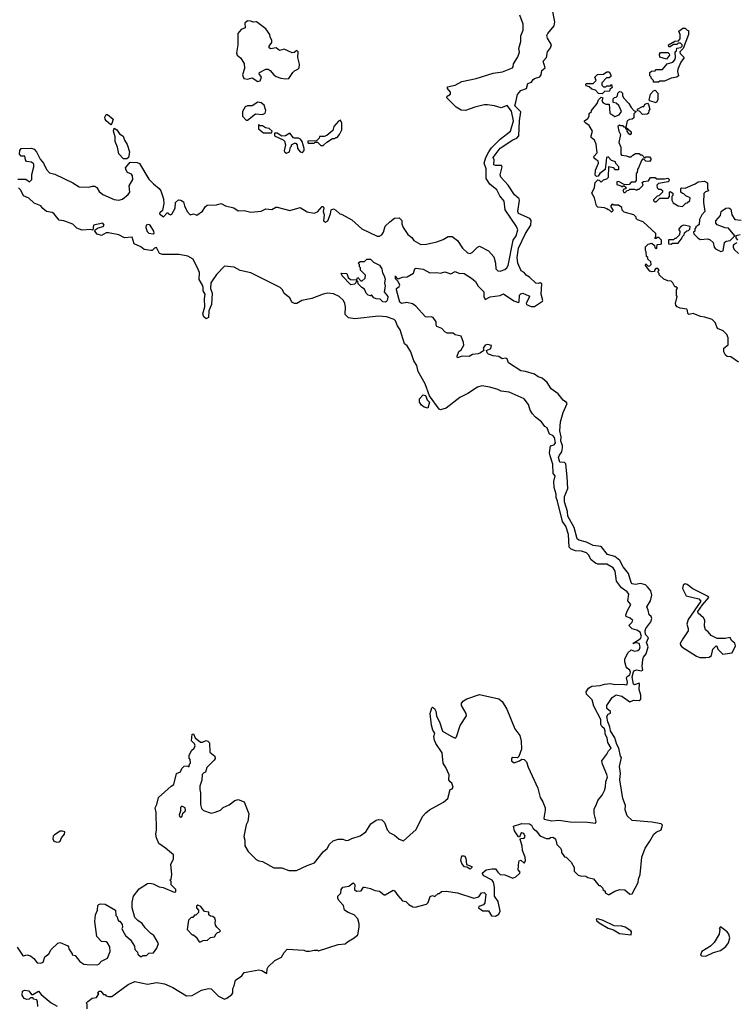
# Model space of a CAD drawing. Extents: x 1861455 to 2058065, y 200073 to 437907.
# Tile 353 of 574: x 1970692 to 1976932, y 331935 to 340505. Entities that reach past the tile are written whole.
import ezdxf

# ---------------------------------------------------------------- set-up
doc = ezdxf.new("R2010")
doc.units = 0

msp = doc.modelspace()

# ---------------------------------------------------------------- linework, layer by layer
at = {"layer": '0CON05XD'}
for points in [[(1975917, 332933), (1975962.3, 332932.3), (1976005, 332894), (1976025, 332897.5), (1976075.7, 332995), (1976080, 333025), (1976095.6, 333064.4), (1976108, 333215), (1976137.1, 333295), (1976180, 333355), (1976213.3, 333415), (1976235, 333433.8), (1976276.7, 333455), (1976290, 333495), (1976276.7, 333505), (1976195, 333519.5), (1976025.4, 333535.4), (1975981.8, 333575), (1975965, 333627.5), (1975966.2, 333665), (1975942.7, 333725), (1975917.8, 333887.8), (1975923.5, 333945), (1975914.3, 334005), (1975931.7, 334081.7), (1975923.6, 334093.6), (1975908.5, 334165), (1975892.4, 334197.6), (1975873.7, 334253.7), (1975837.5, 334315), (1975830.7, 334350.7), (1975812.9, 334395), (1975805, 334440), (1975815, 334460), (1975835, 334470), (1975836.1, 334483.9), (1975805, 334510), (1975803.3, 334535), (1975851.2, 334605), (1975885, 334629.2), (1975935, 334617.5), (1976005, 334568.5), (1976035, 334580.8), (1976085, 334579.4), (1976100, 334590), (1976098.9, 334625), (1976084.4, 334675), (1976088.8, 334725), (1976085, 334728.8), (1976045, 334715.6), (1976035, 334720), (1976025.2, 334785), (1976035, 334828.8), (1976045, 334840.6), (1976065, 334846.2), (1976103.1, 334836.9), (1976117, 334843), (1976110.7, 334875), (1976117.6, 334935), (1976124.6, 334955.4), (1976146.9, 334985), (1976163.6, 335045), (1976148.4, 335085), (1976165.8, 335125), (1976140.7, 335155), (1976138.1, 335185), (1976145, 335206.1), (1976186.8, 335263.2), (1976196, 335294), (1976191.1, 335311.1), (1976171.6, 335325), (1976165.2, 335365.2), (1976152.5, 335395), (1976184.6, 335445.4), (1976197.2, 335495), (1976187.5, 335535), (1976159.7, 335569.7), (1976141.9, 335585), (1976096.5, 335596.5), (1976055, 335589.3), (1976026, 335595), (1976016, 335605), (1975992, 335685), (1975945, 335742.5), (1975917.3, 335797.3), (1975875, 335831.4), (1975809.1, 335849.1), (1975755, 335919.4), (1975685, 335929.2), (1975627.6, 335957.6), (1975560, 335975), (1975545, 335986.2), (1975520.8, 336085), (1975465, 336184), (1975460.4, 336225), (1975435, 336307.5), (1975436, 336355), (1975463.3, 336425), (1975459.6, 336525), (1975447.8, 336637.8), (1975435, 336649.6), (1975395, 336653.1), (1975384.7, 336695), (1975390.7, 336715), (1975412.8, 336745), (1975418.3, 336778.3), (1975417.8, 336797.8), (1975404.4, 336835), (1975405.2, 336875), (1975396.1, 336925), (1975401.4, 337005), (1975422.7, 337087.3), (1975457.5, 337165), (1975453, 337173), (1975423.6, 337193.6), (1975379.3, 337249.3), (1975320.8, 337290.8), (1975285, 337346.7), (1975241.2, 337385), (1975206.2, 337396.2), (1975175, 337419.2), (1975095, 337444), (1975055, 337450), (1974948.3, 337518.3), (1974935, 337552.5), (1974925, 337560), (1974894.3, 337554.3), (1974865, 337572.5), (1974815, 337578), (1974774.2, 337594.2), (1974762.5, 337605), (1974757.5, 337625), (1974795, 337642), (1974800, 337670), (1974768.1, 337678.1), (1974745, 337671.4), (1974728, 337645), (1974733.3, 337625), (1974704.4, 337605.6), (1974685, 337595.8), (1974635, 337590.8), (1974605, 337574.2), (1974545, 337576.2), (1974503, 337563), (1974500, 337575), (1974514.2, 337615.8), (1974537.3, 337632.7), (1974558.9, 337671.1), (1974556.5, 337696.5), (1974535, 337750), (1974485, 337763.3), (1974465, 337776), (1974415, 337776.7), (1974395, 337788), (1974368, 337818), (1974324.5, 337834.5), (1974317.1, 337845), (1974318.5, 337875), (1974291.5, 337911.5), (1974275, 337920), (1974245, 337916), (1974225, 337920), (1974142.1, 338012.1), (1974113.1, 338033.1), (1974063.2, 338043.2), (1974015, 338036), (1974002.5, 338045), (1973972.5, 338155), (1973974.2, 338165), (1973997.1, 338182.9), (1974000.8, 338195), (1973986.1, 338226.1), (1973965, 338250), (1973965, 338276.2), (1973970, 338260), (1973988.3, 338248.3), (1974025, 338263.3), (1974065, 338268), (1974120.3, 338299.7), (1974133.8, 338335), (1974145, 338340.8), (1974205, 338332), (1974261.7, 338301.7), (1974325, 338303.2), (1974355, 338297.2), (1974395, 338309.2), (1974445, 338292.1), (1974485, 338313.5), (1974515, 338298.4), (1974560.8, 338295), (1974625.7, 338255), (1974661.5, 338225), (1974682.5, 338185), (1974733.8, 338135), (1974734.1, 338094.1), (1974745, 338070), (1974787.7, 338092.3), (1974875, 338104.2), (1974905, 338118.8), (1974995, 338058), (1975035, 338042.5), (1975041.7, 338048.3), (1975045, 338107.5), (1975055, 338120), (1975073.6, 338123.6), (1975125, 338100), (1975131.7, 338091.7), (1975102.7, 338037.3), (1975106.2, 338025), (1975145, 338008.8), (1975175, 338007.9), (1975245, 338054.4), (1975247.9, 338062.1), (1975231.8, 338115), (1975238, 338205), (1975225, 338213.8), (1975205, 338207.5), (1975185, 338211.2), (1975131.4, 338265), (1975101.7, 338281.7), (1975085, 338303.3), (1975057.5, 338317.5), (1975030.4, 338385), (1975022.6, 338435), (1975035, 338516.2), (1975094.8, 338645.2), (1975143.8, 338715), (1975145, 338756.7), (1975134.5, 338774.5), (1975035, 338816.7), (1975028, 338835), (1975044, 338935), (1975040.8, 338945), (1975000.6, 338980.6), (1974945.4, 339065.4), (1974882.5, 339135), (1974875.8, 339155), (1974893.8, 339225), (1974885.7, 339235.7), (1974834.5, 339234.5), (1974820.5, 339240.5), (1974824.4, 339285), (1974815.7, 339305), (1974875, 339387.7), (1974985, 339459.2), (1975020.6, 339475), (1975038.9, 339495), (1975043, 339625), (1975054.1, 339704.1), (1975002.5, 339755), (1975013, 339787), (1975026.3, 339855), (1975055, 339887.7), (1975105.8, 339905), (1975115, 339950), (1975148.8, 339961.2), (1975162.5, 339985), (1975175, 339994.2), (1975221.9, 340008.1), (1975232.9, 340025), (1975237.7, 340062.3), (1975266.8, 340085), (1975250.9, 340145), (1975279.2, 340175), (1975288.6, 340225), (1975315, 340260), (1975321.1, 340285), (1975286.9, 340345), (1975282.5, 340367.5), (1975289.4, 340385), (1975345, 340451.2), (1975351.9, 340485), (1975326.9, 340605)], [(1970675, 339117.1), (1970745, 339116), (1970777, 339093), (1970797.5, 339115), (1970797.5, 339157.5), (1970816.1, 339223.9), (1970815, 339247.5), (1970795, 339263.3), (1970751.2, 339271.2), (1970741.2, 339285), (1970736, 339316), (1970705, 339316.7), (1970690, 339335), (1970693.6, 339366.4), (1970705, 339382.5), (1970795, 339386.9), (1970816.6, 339376.6), (1970838.1, 339355), (1970871.1, 339291.1), (1970900, 339255), (1970925, 339200), (1970952, 339172), (1970999.1, 339159.1), (1971155, 339084), (1971210.2, 339050.2), (1971295, 339047.1), (1971325, 339056.9), (1971346.6, 339056.6), (1971364.6, 339044.6), (1971385, 339010.8), (1971415, 338982.9), (1971515, 338939.2), (1971555.9, 338934.1), (1971586.8, 338943.2), (1971635, 338983.3), (1971650, 339005), (1971645, 339060), (1971677, 339113), (1971675.4, 339145), (1971665, 339158.9), (1971632, 339175), (1971618, 339195), (1971614, 339215), (1971654.1, 339265.9), (1971715, 339260.8), (1971735, 339252), (1971817.5, 339117.5), (1971856, 339075), (1971907.1, 339035), (1971921.4, 339015), (1971944, 338945), (1971948, 338905), (1971936.7, 338845), (1971912, 338825), (1971909.2, 338815), (1971945, 338787.5), (1971975, 338822.5), (1971985, 338822.5), (1971988, 338815), (1972005, 338807.3), (1972016.7, 338813.3), (1972044.4, 338865), (1972048.8, 338915), (1972075, 338936.7), (1972095, 338933.8), (1972118.3, 338918.3), (1972126.1, 338886.1), (1972150.6, 338835), (1972175, 338805.7), (1972205, 338814.4), (1972235, 338803.5), (1972285, 338837.5), (1972310.6, 338879.4), (1972325, 338890), (1972405, 338894.2), (1972445, 338904.2), (1972485, 338885.6), (1972555, 338868), (1972595, 338841.2), (1972645, 338843.3), (1972705, 338829.2), (1972795, 338839.4), (1972835, 338857.3), (1972885.9, 338854.1), (1972922.5, 338872.5), (1972935, 338873.8), (1973045, 338843.8), (1973135, 338871.2), (1973195, 338833.8), (1973255, 338821.2), (1973285, 338833.3), (1973325, 338880), (1973335, 338880), (1973340, 338865), (1973335.7, 338835), (1973344.4, 338805), (1973337.1, 338755), (1973355, 338743.8), (1973375.6, 338755), (1973398.8, 338815), (1973405, 338850), (1973425, 338857.5), (1973445, 338847.5), (1973480, 338815), (1973495, 338812.5), (1973583.6, 338763.6), (1973670, 338685), (1973805, 338621.2), (1973825, 338621.2), (1973845, 338633.3), (1973858.8, 338655), (1973875, 338707.5), (1973913.6, 338746.4), (1973955, 338777.5), (1973995, 338780), (1974018.3, 338758.3), (1974018.3, 338728.3), (1974030, 338695), (1974072.5, 338635), (1974105, 338610), (1974123.2, 338583.2), (1974185, 338548.8), (1974235, 338551.2), (1974325, 338571.2), (1974379.5, 338590.5), (1974422.7, 338617.3), (1974457.7, 338617.7), (1974505, 338582.5), (1974546.7, 338515), (1974590, 338475), (1974615, 338471.2), (1974630.7, 338479.3), (1974677.5, 338525), (1974695, 338532.5), (1974774.1, 338494.1), (1974820.7, 338440.7), (1974836.1, 338386.1), (1974838.8, 338335), (1974855, 338318.8), (1974875, 338316.2), (1974915, 338330), (1974933.3, 338345), (1974943.8, 338365), (1974987.5, 338585), (1975015, 338624), (1975030, 338675), (1975016.9, 338705), (1974920.4, 338850.4), (1974910.8, 338925), (1974871.3, 338971.3), (1974845, 339024), (1974785, 339072), (1974753.3, 339123.3), (1974753.6, 339206.4), (1974735.3, 339255), (1974750.9, 339305), (1974775.9, 339355), (1974799.4, 339390.6), (1974875, 339465.4), (1974966.5, 339533.5), (1974990.6, 339625), (1974975, 339710), (1974935, 339756.7), (1974885, 339736.7), (1974825, 339756.2), (1974765, 339763.3), (1974735, 339763.3), (1974655, 339743.3), (1974575, 339713.3), (1974535, 339717.5), (1974493.6, 339743.6), (1974410, 339825), (1974415, 339840), (1974443, 339857), (1974442.5, 339875), (1974417.5, 339905), (1974418.3, 339921.7), (1974485, 339935.8), (1974543, 339967), (1974666.9, 339993.1), (1974815, 340038.9), (1974895, 340051.5), (1974982, 340085), (1974988.6, 340095), (1974990.5, 340119.5), (1975026.7, 340175), (1975038.8, 340205), (1975042.5, 340225), (1975036.7, 340255), (1975056.1, 340313.9), (1975056.7, 340365), (1975076, 340415), (1975076.2, 340465), (1975047.5, 340545)], [(1972765, 339966), (1972785, 339971.2), (1972796.7, 340005), (1972777.5, 340035), (1972780, 340045), (1972836.4, 340073.6), (1972855, 340073.3), (1972872.3, 340062.3), (1972904.3, 340024.3), (1972925, 340011.2), (1972965, 339996.7), (1973009.3, 339989.3), (1973035, 339993.3), (1973068.8, 340045), (1973085, 340060), (1973115, 340073.3), (1973123.9, 340086.1), (1973128.3, 340118.3), (1973112.5, 340175), (1973116.4, 340226.4), (1973105, 340236.7), (1973080.7, 340219.3), (1973065, 340216.2), (1972995, 340247.5), (1972955, 340237.5), (1972925, 340260), (1972875, 340250), (1972865, 340260), (1972863.3, 340275), (1972887.5, 340305), (1972887.5, 340325), (1972872.5, 340355), (1972870, 340375), (1972836.4, 340426.4), (1972755, 340487.5), (1972725, 340482.5), (1972705, 340492.5), (1972675, 340496.2), (1972652.5, 340475), (1972656.1, 340433.9), (1972619.3, 340420.7), (1972590, 340385), (1972592, 340285), (1972578.8, 340215), (1972586.7, 340195), (1972613.9, 340173.9), (1972646.4, 340123.6), (1972650.7, 340079.3), (1972633.3, 340025), (1972643.6, 339993.6), (1972675, 339986.7), (1972715, 340000), (1972765, 339966)], [(1976255, 339960), (1976211.7, 339961.7), (1976210, 339975), (1976190, 339995), (1976190, 340005), (1976180, 340015), (1976180, 340045), (1976193, 340057), (1976225, 340060), (1976235, 340070), (1976288.3, 340071.7), (1976330.7, 340119.3), (1976380, 340135), (1976397.5, 340155), (1976402.5, 340175), (1976400, 340225), (1976410, 340235), (1976413, 340257), (1976448.3, 340261.7), (1976460, 340275), (1976460, 340285), (1976445, 340300), (1976425, 340300), (1976415, 340290), (1976385, 340290), (1976355, 340270), (1976345, 340270), (1976340, 340285), (1976395, 340317.5), (1976428.3, 340321.7), (1976441.7, 340338.3), (1976443.3, 340355), (1976442.5, 340375), (1976430, 340405), (1976465, 340430), (1976485, 340430), (1976503, 340413), (1976515, 340410), (1976516.2, 340375), (1976470, 340255), (1976440, 340225), (1976441.7, 340211.7), (1976478.8, 340175), (1976450, 340135), (1976422.5, 340075), (1976420, 340055), (1976427.1, 340015), (1976415, 340004.2), (1976363.6, 339996.4), (1976305, 339970), (1976265, 339970), (1976255, 339960)], [(1976325, 340160), (1976265, 340180), (1976263.3, 340205), (1976270.7, 340219.3), (1976335, 340220), (1976348.3, 340208.3), (1976350, 340195), (1976325, 340160)], [(1975765, 339860), (1975731.7, 339861.7), (1975705, 339890), (1975675, 339900), (1975651.7, 339921.7), (1975625, 339930), (1975620, 339945), (1975625, 339950), (1975685, 339950), (1975710, 339975), (1975700, 340005), (1975721.7, 340028.3), (1975775, 340030), (1975805, 340050), (1975825, 340050), (1975840, 340025), (1975838.3, 340011.7), (1975825, 340000), (1975801.7, 339998.3), (1975760, 339955), (1975760, 339935), (1975775, 339920), (1975795, 339920), (1975805, 339930), (1975835, 339930), (1975845, 339940), (1975850, 339915), (1975831.7, 339898.3), (1975828.3, 339881.7), (1975785, 339880), (1975765, 339860)], [(1975797.5, 339275), (1975788.3, 339201.7), (1975743.6, 339166.4), (1975728.3, 339141.7), (1975715, 339140), (1975703, 339153), (1975706.7, 339195), (1975732.5, 339255), (1975730, 339275), (1975710, 339285), (1975695, 339300), (1975690, 339315), (1975720, 339345), (1975711.7, 339421.7), (1975696.4, 339456.4), (1975668.3, 339478.3), (1975667.5, 339495), (1975680, 339535), (1975650, 339585), (1975620, 339605), (1975610, 339615), (1975610, 339625), (1975637.5, 339645), (1975650, 339665), (1975651.7, 339688.3), (1975670, 339705), (1975670, 339715), (1975720, 339775), (1975731.7, 339808.3), (1975755, 339830), (1975770, 339825), (1975760, 339795), (1975771.7, 339781.7), (1975795, 339770), (1975825, 339770), (1975830.5, 339690.5), (1975875, 339662.5), (1975913, 339677), (1975932.5, 339705), (1975907.7, 339757.7), (1975885, 339777.5), (1975860, 339785), (1975860, 339815), (1975871.7, 339828.3), (1975885, 339830), (1975898.3, 339841.7), (1975900, 339865), (1975915, 339880), (1975928.3, 339878.3), (1975940, 339865), (1975940, 339845), (1975950, 339825), (1975996.4, 339776.4), (1976015, 339740), (1976041.7, 339711.7), (1976060, 339705), (1976040, 339685), (1976038.3, 339651.7), (1976025, 339640), (1976003, 339637), (1975980, 339625), (1975970, 339570), (1976015, 339530), (1976017.5, 339515), (1976008.3, 339501.7), (1975995, 339510), (1975980, 339535), (1975980, 339545), (1975970, 339555), (1975970, 339570), (1975955, 339570), (1975945, 339580), (1975925, 339580), (1975915, 339587.5), (1975900, 339575), (1975907.5, 339535), (1975922.5, 339505), (1975910, 339435), (1975927.5, 339395), (1975927.5, 339335), (1975932.5, 339325), (1975975, 339320), (1975995, 339310), (1976015, 339310), (1976030, 339325), (1976055, 339340), (1976085, 339340), (1976095, 339330), (1976108.3, 339328.3), (1976135, 339300), (1976145, 339310), (1976175, 339310), (1976187, 339297), (1976186.4, 339283.6), (1976175, 339270), (1976143, 339273), (1976125, 339290), (1976115, 339290), (1976105, 339280), (1976080, 339215), (1976070, 339205), (1976067, 339173), (1976060, 339165), (1976060, 339105), (1976048.3, 339091.7), (1976015, 339090), (1975998.3, 339071.7), (1975975, 339067.5), (1975955, 339070), (1975907, 339097), (1975890, 339095), (1975891.7, 339071.7), (1975925, 339060), (1975935, 339050), (1975945, 339060), (1975955, 339060), (1975968.3, 339048.3), (1975968.3, 339031.7), (1975951.7, 339028.3), (1975942.5, 339017.5), (1975951.7, 339001.7), (1975965, 339000), (1975981.7, 339018.3), (1975995, 339020), (1976005, 339030), (1976045, 339030), (1976065, 339020), (1976075, 339030), (1976085, 339030), (1976120, 339065), (1976111.7, 339088.3), (1976122.5, 339097.5), (1976167, 339103), (1976185, 339130), (1976225, 339130), (1976235, 339120), (1976305, 339118.8), (1976335, 339126.2), (1976346.7, 339115), (1976345, 339100), (1976337, 339093), (1976255, 339080), (1976240, 339065), (1976241.7, 339041.7), (1976255, 339030), (1976275, 339030), (1976288.3, 339018.3), (1976290, 339005), (1976258.3, 338971.7), (1976241.7, 338968.3), (1976211.7, 338938.3), (1976211.7, 338931.7), (1976225, 338920), (1976235, 338920), (1976265, 338950), (1976338.3, 338951.7), (1976350, 338965), (1976350, 339005), (1976355, 339010), (1976380, 338995), (1976380, 338975), (1976370, 338965), (1976370, 338935), (1976380.7, 338910.7), (1976425, 338883.3), (1976461.7, 338878.3), (1976491.7, 338908.3), (1976505, 338910), (1976528.3, 338931.7), (1976530, 338955), (1976493, 338973), (1976475, 338990), (1976461.7, 338991.7), (1976450, 339005), (1976450, 339035), (1976455, 339040), (1976485, 339037.5), (1976574, 339076), (1976600, 339095), (1976655, 339100), (1976680, 339085), (1976680, 339035), (1976690, 339015), (1976663, 339007), (1976648.3, 338991.7), (1976646.2, 338915), (1976656.2, 338835), (1976631.2, 338805), (1976612.5, 338765), (1976607, 338723), (1976595, 338710), (1976580, 338705), (1976580, 338695), (1976570, 338685), (1976570, 338665), (1976560, 338655), (1976561.7, 338641.7), (1976597.5, 338605), (1976617, 338593), (1976685, 338597.5), (1976705, 338590), (1976730, 338565), (1976740, 338525), (1976750.7, 338510.7), (1976798.3, 338488.3), (1976818.3, 338491.7), (1976830, 338565), (1976843, 338577), (1976877, 338583), (1976920, 338625), (1976865, 338690), (1976835, 338692.5), (1976765, 338720), (1976753, 338733), (1976752.5, 338755), (1976795, 338800), (1976800, 338835), (1976810, 338845), (1976840, 338865), (1976867, 338867), (1976882.5, 338855), (1976892.5, 338805), (1976920, 338765), (1976975, 338760)], [(1976235, 339782.5), (1976178.3, 339798.3), (1976172.5, 339805), (1976183, 339857), (1976210, 339885), (1976225, 339890), (1976247.5, 339865), (1976247, 339807), (1976235, 339782.5)], [(1972675, 339630), (1972745, 339685.8), (1972805, 339680), (1972830, 339690), (1972836.4, 339713.6), (1972821.2, 339761.2), (1972795, 339780), (1972765, 339786.7), (1972717.5, 339755), (1972675, 339756), (1972654.3, 339745.7), (1972633.3, 339705), (1972633.3, 339665), (1972665, 339630), (1972675, 339630)], [(1976115, 339680), (1976088.3, 339708.3), (1976071.7, 339711.7), (1976070, 339725), (1976115, 339750), (1976125, 339750), (1976135, 339770), (1976157.5, 339777.5), (1976167, 339767), (1976177.5, 339725), (1976170, 339715), (1976168.3, 339691.7), (1976155, 339682.5), (1976115, 339680)], [(1971485, 339590), (1971445, 339623.3), (1971435, 339640), (1971433.6, 339656.4), (1971445, 339680), (1971455, 339680), (1971505, 339640), (1971495, 339600), (1971485, 339590)], [(1973335, 339410), (1973365, 339440), (1973415, 339470), (1973435, 339470), (1973445, 339480), (1973455, 339480), (1973477.5, 339505), (1973496.7, 339545), (1973496.7, 339605), (1973485, 339630), (1973467, 339623), (1973427.5, 339575), (1973419.3, 339540.7), (1973365, 339497.5), (1973341.7, 339488.3), (1973303, 339487), (1973300, 339475), (1973275, 339450), (1973201.7, 339448.3), (1973200, 339435), (1973205, 339430), (1973255, 339430), (1973265, 339440), (1973285, 339440), (1973315, 339410), (1973335, 339410)], [(1971625, 339294), (1971594.3, 339294.3), (1971555, 339337.5), (1971544.2, 339394.2), (1971524.3, 339445), (1971524.2, 339485), (1971510, 339535), (1971515, 339560), (1971536.7, 339545), (1971560.6, 339510.6), (1971592.3, 339492.3), (1971604.2, 339455), (1971627.6, 339417.6), (1971648.9, 339355), (1971639.2, 339305), (1971625, 339294)], [(1972885, 339520), (1972890, 339535), (1972865, 339557.5), (1972833, 339563), (1972805, 339580), (1972785, 339580), (1972771.7, 339588.3), (1972770, 339555), (1972815, 339520), (1972885, 339520)], [(1973015, 339342.5), (1973042.5, 339355), (1973050, 339395), (1973060, 339405), (1973060, 339415), (1973085, 339430), (1973095, 339430), (1973107, 339417), (1973110, 339385), (1973133.6, 339353.6), (1973155, 339347.5), (1973167.5, 339365), (1973167.5, 339385), (1973150, 339445), (1973137.5, 339465), (1973120, 339475), (1973085, 339472.5), (1973075, 339477.5), (1973045, 339516.7), (1973005, 339492.5), (1972975, 339490), (1972935, 339517.5), (1972911.7, 339518.3), (1972910, 339495), (1972915, 339490), (1972985, 339460), (1972997, 339447), (1973007.5, 339415), (1972993.9, 339363.9), (1973000.7, 339350.7), (1973015, 339342.5)], [(1976950, 337525), (1976885, 337570), (1976853, 337573), (1976837.5, 337585), (1976822.5, 337615), (1976822.5, 337645), (1976860, 337675), (1976860, 337735), (1976850, 337765), (1976817, 337797), (1976767, 337817), (1976748.8, 337868.8), (1976720, 337895), (1976657, 337917), (1976620.7, 337920.7), (1976556.4, 337946.4), (1976518.3, 337938.3), (1976508.3, 337948.3), (1976507.5, 337975), (1976500, 337985), (1976443.6, 337993.6), (1976417, 338007), (1976405, 338020), (1976402.5, 338035), (1976417.5, 338095), (1976410, 338105), (1976410, 338155), (1976418.3, 338168.3), (1976405, 338180), (1976395, 338180), (1976380, 338215), (1976365, 338230), (1976335, 338232.5), (1976300, 338245), (1976260, 338285), (1976260, 338295), (1976250, 338305), (1976250, 338315), (1976260, 338325), (1976248.3, 338338.3), (1976231.7, 338338.3), (1976220, 338325), (1976218.3, 338311.7), (1976195, 338310), (1976180, 338315), (1976140, 338365), (1976145, 338380), (1976165, 338360), (1976178.3, 338361.7), (1976190, 338375), (1976188.3, 338398.3), (1976161.7, 338421.7), (1976160, 338435), (1976150, 338445), (1976147.5, 338485), (1976140, 338495), (1976141.7, 338528.3), (1976165, 338550), (1976195, 338560), (1976218.3, 338538.3), (1976221.7, 338521.7), (1976235, 338510), (1976240, 338515), (1976241.7, 338548.3), (1976275, 338550), (1976280, 338555), (1976280, 338585), (1976258.3, 338608.3), (1976245, 338610), (1976235, 338600), (1976221.7, 338601.7), (1976230, 338615), (1976230, 338645), (1976120, 338745), (1976071.7, 338761.7), (1976060, 338775), (1976060, 338785), (1976040, 338805), (1975955, 338830), (1975938.3, 338848.3), (1975935, 338870), (1975905, 338890), (1975865, 338890), (1975851.7, 338898.3), (1975840, 338885), (1975840, 338875), (1975860, 338845), (1975845, 338830), (1975828.3, 338848.3), (1975815, 338850), (1975805, 338860), (1975785, 338867.5), (1975725, 338873.3), (1975713.9, 338883.9), (1975696.7, 338955), (1975673.3, 338995), (1975697.5, 339045), (1975703, 339087), (1975725, 339110), (1975738.3, 339108.3), (1975755, 339090), (1975775, 339110), (1975805, 339120), (1975820, 339135), (1975821.7, 339228.3), (1975858.3, 339218.3), (1975875, 339200), (1975905, 339200), (1975910, 339205), (1975910, 339225), (1975881.7, 339251.7), (1975878.3, 339268.3), (1975845, 339280), (1975815, 339310), (1975800, 339305), (1975797.5, 339275)], [(1975153.5, 333925), (1975202.7, 333815), (1975225, 333734), (1975247.5, 333697.5), (1975266.9, 333645), (1975268.5, 333625), (1975255.8, 333555), (1975260, 333545), (1975325, 333531.4), (1975385, 333538.9), (1975485, 333522.8), (1975635, 333520.6), (1975705, 333512.5), (1975710, 333525), (1975693.3, 333595), (1975693, 333637), (1975711.7, 333668.3), (1975725, 333710), (1975762.5, 333755), (1975782.5, 333795), (1975793.6, 333826.4), (1975795.7, 333875), (1975808.9, 333911.1), (1975804.8, 333935), (1975765.8, 334025), (1975760.8, 334055), (1975805, 334112), (1975818.9, 334141.1), (1975842.9, 334165), (1975813.2, 334213.2), (1975808.1, 334255), (1975791.1, 334285), (1975791.1, 334311.1), (1975785, 334331.4), (1975762.1, 334352.1), (1975751.5, 334371.5), (1975751.2, 334415), (1975690.9, 334530.9), (1975677, 334585), (1975628, 334635), (1975625.6, 334655), (1975643.9, 334686.1), (1975675, 334705.4), (1975745, 334709.7), (1975785, 334722), (1975835, 334726.5), (1975875, 334717.8), (1975945, 334720.9), (1975975, 334714.2), (1975981.4, 334718.6), (1975985, 334737.5), (1975974.1, 334775.9), (1975981.7, 334788.3), (1976005, 334802.8), (1976010.4, 334825), (1976005, 334842.9), (1975980.2, 334860.2), (1975972.7, 334872.7), (1975960, 334915), (1975960.3, 334939.7), (1975987, 334993), (1976015, 335020), (1976045, 335008.8), (1976075, 335014.2), (1976089.2, 335025), (1976095.5, 335045.5), (1976085, 335076.7), (1976065, 335082.5), (1976030, 335075), (1976095, 335116.7), (1976105.6, 335135), (1976095, 335173.3), (1976065, 335191.2), (1976023.9, 335203.9), (1976002.5, 335225), (1975997.5, 335235), (1976023, 335257), (1976030, 335275), (1976006.7, 335295), (1975971.7, 335311.7), (1975968.8, 335325), (1975985, 335363.3), (1976013.3, 335415), (1975987, 335447), (1975996.2, 335505), (1975982, 335525), (1975930.6, 335560.6), (1975887.3, 335617.3), (1975877.5, 335705), (1975860.8, 335735), (1975805, 335766.9), (1975725, 335766.4), (1975705, 335773.3), (1975668.1, 335805), (1975645, 335847.1), (1975625.8, 335865), (1975585, 335880), (1975531.6, 335881.6), (1975495, 335895.6), (1975475.6, 335915), (1975470.4, 336025), (1975447.8, 336097.8), (1975417.6, 336137.6), (1975375.9, 336315), (1975363.9, 336345), (1975363.5, 336375), (1975345, 336432.5), (1975341.4, 336485), (1975354.5, 336534.5), (1975336.2, 336556.2), (1975335, 336636.7), (1975310.8, 336709.2), (1975305.9, 336734.1), (1975312.5, 336795), (1975345, 336805.8), (1975358.1, 336821.9), (1975349.2, 336869.2), (1975335, 336884.5), (1975306.4, 336896.4), (1975285, 336953.3), (1975263.3, 336965), (1975236.2, 337005), (1975183.3, 337045), (1975156.7, 337075), (1975137.5, 337105), (1975123.3, 337155), (1975083.6, 337203.6), (1974955, 337264), (1974885, 337271.2), (1974855, 337286.2), (1974785, 337306.2), (1974715, 337318.8), (1974677.5, 337305), (1974595, 337250), (1974525, 337216.7), (1974405.5, 337124.5), (1974355, 337110), (1974343.8, 337115), (1974260.3, 337230.3), (1974223.3, 337335), (1974162.9, 337442.9), (1974148.8, 337495), (1974124, 337535), (1974097.1, 337615), (1974065.5, 337665.5), (1974042.5, 337685), (1974005.5, 337805), (1973981, 337841), (1973965, 337884), (1973953.8, 337895), (1973885, 337919.4), (1973815, 337925.7), (1973609.7, 337900.3), (1973555, 337910.6), (1973525, 337937.5), (1973528.8, 338005), (1973523.8, 338035), (1973510.5, 338060.5), (1973475, 338096.2), (1973425, 338118.6), (1973375, 338123.3), (1973335, 338116.1), (1973235, 338077.3), (1973148.8, 338061.2), (1973105.4, 338034.6), (1973085, 338033.3), (1973062, 338045), (1973044.3, 338084.3), (1972995, 338121.2), (1972979.2, 338155), (1972960, 338175), (1972705, 338301.2), (1972611.7, 338321.7), (1972559.7, 338349.7), (1972475, 338358.8), (1972405, 338286.7), (1972356.7, 338215), (1972352.5, 338165), (1972366.7, 338125), (1972362.5, 338025), (1972338.3, 337971.7), (1972337, 337913), (1972315, 337900), (1972295, 337920), (1972287.5, 337945), (1972302.5, 338005), (1972300, 338075), (1972306.4, 338116.4), (1972290, 338145), (1972290, 338175), (1972282.5, 338195), (1972253.6, 338243.6), (1972256.7, 338305), (1972250, 338325), (1972201.7, 338421.7), (1972157.3, 338447.3), (1972080.7, 338460.7), (1971935, 338460), (1971910.5, 338470.5), (1971881.7, 338521.7), (1971865, 338517.5), (1971845, 338496.7), (1971835, 338496.2), (1971775, 338506), (1971747.1, 338527.1), (1971690, 338555), (1971672.5, 338612.5), (1971605, 338605.8), (1971555, 338631.5), (1971465, 338649.6), (1971445, 338648.5), (1971405, 338627.1), (1971365, 338638.8), (1971347.5, 338665), (1971350, 338675), (1971375, 338693.3), (1971417.5, 338705), (1971426, 338715), (1971415, 338732.5), (1971335, 338717.5), (1971327.5, 338672.5), (1971308.8, 338678.8), (1971235, 338674.3), (1971190.3, 338690.3), (1971155.9, 338725.9), (1971075, 338753.8), (1971035, 338760), (1970988.9, 338818.9), (1970975, 338827.1), (1970925, 338835.8), (1970892.5, 338862.5), (1970875, 338885.7), (1970816.8, 338906.8), (1970771.7, 338951.7), (1970725, 338972.5), (1970700.8, 339020.8), (1970680.5, 339040.5)], [(1971855, 338640), (1971862.5, 338647.5), (1971861.2, 338665), (1971827.7, 338717.7), (1971815, 338722.7), (1971793, 338717), (1971788.9, 338695), (1971800.5, 338660.5), (1971815, 338646.7), (1971855, 338640)], [(1976365, 338550), (1976375, 338560), (1976425, 338560), (1976460, 338605), (1976461.7, 338618.3), (1976478.3, 338631.7), (1976481.7, 338648.3), (1976501.7, 338668.3), (1976515, 338670), (1976528.3, 338681.7), (1976530, 338705), (1976475, 338717.5), (1976451.7, 338708.3), (1976430, 338685), (1976430, 338675), (1976440, 338665), (1976438.3, 338631.7), (1976405, 338600), (1976395, 338600), (1976385, 338590), (1976345, 338590), (1976340, 338585), (1976340, 338555), (1976365, 338550)], [(1976965, 338633.3), (1976927.5, 338622.5), (1976926.7, 338605), (1976942.5, 338585)], [(1976935, 338562.5), (1976910.7, 338549.3), (1976905, 338540), (1976903.6, 338523.6), (1976913.6, 338503.6), (1976950, 338470)], [(1973873.6, 338046.4), (1973855, 338048.8), (1973832, 338072), (1973795, 338074), (1973775, 338082.5), (1973755, 338110), (1973745, 338102.5), (1973725, 338107.5), (1973710, 338125), (1973695, 338160), (1973670, 338175), (1973640, 338205), (1973635, 338230), (1973621.7, 338228.3), (1973620, 338215), (1973607, 338203), (1973575, 338197.5), (1973500, 338275), (1973491.7, 338298.3), (1973540, 338295), (1973551.7, 338261.7), (1973573, 338243), (1973625, 338240), (1973635, 338260), (1973661.7, 338231.7), (1973675, 338232.5), (1973700, 338255), (1973701.7, 338281.7), (1973660, 338325), (1973660, 338345), (1973650, 338355), (1973650, 338375), (1973640, 338385), (1973655, 338400), (1973695, 338400), (1973715, 338420), (1973745, 338420), (1973773, 338393), (1973825, 338367.5), (1973845, 338337.5), (1973850.9, 338300.9), (1973865.8, 338275), (1973873.8, 338245), (1973867.5, 338215), (1973873.8, 338185), (1973866.7, 338135), (1973898, 338095), (1973895, 338070), (1973885, 338052.5), (1973873.6, 338046.4)], [(1974245, 337123.3), (1974215, 337132.5), (1974190.7, 337150.7), (1974172.5, 337175), (1974173.3, 337205), (1974205, 337240), (1974225, 337232.5), (1974238.8, 337195), (1974260, 337175), (1974245, 337123.3)], [(1976665, 334953.8), (1976695, 334957.5), (1976715, 334970), (1976727.5, 335025), (1976755, 335056.2), (1976761.7, 335051.7), (1976770, 335025), (1976815, 334983.8), (1976896.1, 334993.9), (1976923.3, 335055), (1976918.3, 335078.3), (1976890.7, 335100.7), (1976878.3, 335128.3), (1976835, 335118.8), (1976765, 335118), (1976713.3, 335145), (1976687, 335177), (1976663.3, 335195), (1976653.3, 335225), (1976657, 335277), (1976645, 335300), (1976600.7, 335340.7), (1976597.5, 335355), (1976637.7, 335412.3), (1976693.3, 335475), (1976687.5, 335485), (1976552.5, 335552.5), (1976505, 335590), (1976485, 335594.2), (1976467.9, 335582.1), (1976462.9, 335555), (1976495, 335490), (1976605, 335463.3), (1976622.5, 335445), (1976512.5, 335285), (1976500, 335245), (1976513.3, 335205), (1976513.3, 335185), (1976465, 335116.7), (1976443.3, 335075), (1976445, 335060), (1976457.5, 335045), (1976585, 334963.8), (1976615, 334953.8), (1976665, 334953.8)], [(1970671.3, 332431.3), (1970715, 332362.5), (1970725, 332357.5), (1970755, 332366), (1970785, 332357.5), (1970814, 332335), (1970845, 332296.2), (1970876.1, 332293.9), (1970895, 332302.5), (1970910.7, 332349.3), (1970946.4, 332373.6), (1970967, 332413), (1971023.6, 332466.4), (1971045, 332472.5), (1971110, 332445), (1971117.5, 332435), (1971118.3, 332418.3), (1971150, 332375), (1971150, 332365), (1971175, 332360), (1971215, 332307.5), (1971250, 332285), (1971280.7, 332280.7), (1971365, 332280), (1971380, 332285), (1971405, 332310), (1971455, 332337.5), (1971480, 332395), (1971476.7, 332435), (1971455, 332470), (1971445, 332477.5), (1971403, 332483), (1971362.5, 332525), (1971347.5, 332655), (1971353.3, 332715), (1971370, 332755), (1971372.5, 332795), (1971380, 332805), (1971395, 332810), (1971435, 332807.5), (1971527.5, 332755), (1971528.3, 332708.3), (1971540, 332695), (1971545, 332670), (1971555, 332660), (1971565, 332660), (1971585, 332630), (1971587.5, 332605), (1971582.5, 332595), (1971590, 332575), (1971613.9, 332533.9), (1971657.5, 332495), (1971677.5, 332465), (1971691.7, 332441.7), (1971693, 332413), (1971718.3, 332388.3), (1971721.7, 332371.7), (1971745, 332350), (1971755, 332350), (1971765, 332360), (1971795, 332360), (1971815, 332380), (1971858.3, 332381.7), (1971887, 332423), (1971900, 332465), (1971860, 332535), (1971835, 332550), (1971785, 332600), (1971759.3, 332639.3), (1971720, 332665), (1971695, 332690), (1971672.5, 332775), (1971670, 332825), (1971682.5, 332875), (1971730.7, 332939.3), (1971803.9, 332986.1), (1971825, 332990), (1971855, 332983.3), (1971905, 332958.8), (1971941.7, 332951.7), (1972038.3, 332911.7), (1972050, 332915), (1972050, 332935), (1972010, 332975), (1972010, 333005), (1972000, 333015), (1972010, 333025), (1972017.5, 333065), (1972007.5, 333155), (1972031.7, 333198.3), (1972030, 333235), (1971960, 333295), (1971903.6, 333333.6), (1971882.5, 333385), (1971877.5, 333415), (1971882.5, 333455), (1971880, 333605), (1971872.5, 333645), (1971886.7, 333675), (1971900, 333735), (1972010, 333835), (1972033, 333847), (1972056.7, 333943.3), (1972091.4, 333958.6), (1972105, 333986.7), (1972125, 334007.5), (1972155, 334010), (1972168.3, 334001.7), (1972170, 334025), (1972180, 334035), (1972177.5, 334065), (1972168.3, 334078.3), (1972168.3, 334101.7), (1972187.5, 334145), (1972210, 334165), (1972218.8, 334185), (1972215, 334202.5), (1972188.3, 334228.3), (1972192.5, 334285), (1972205, 334290), (1972220, 334255), (1972265, 334217.5), (1972285, 334217.5), (1972315, 334230), (1972330, 334225), (1972345, 334210), (1972348.3, 334128.3), (1972390, 334095), (1972392.5, 334075), (1972385, 334060), (1972322.5, 333995), (1972310, 333955), (1972295, 333950), (1972280, 333935), (1972277.5, 333885), (1972260, 333835), (1972260, 333805), (1972267.5, 333775), (1972267.5, 333675), (1972275, 333640), (1972293, 333623), (1972358.3, 333598.3), (1972395, 333607.5), (1972440, 333625), (1972465, 333647.5), (1972515, 333672.5), (1972565, 333710), (1972595, 333716.7), (1972646.4, 333696.4), (1972687, 333593), (1972677.5, 333525), (1972663.6, 333496.4), (1972642.5, 333395), (1972652.5, 333365), (1972652.5, 333315), (1972682.5, 333265), (1972750, 333195), (1972775, 333182.5), (1972805, 333177.5), (1972905, 333123.3), (1972973, 333123), (1973035, 333100), (1973101.7, 333098.3), (1973195, 333142.5), (1973260, 333165), (1973335, 333262.5), (1973368.3, 333291.7), (1973390.5, 333329.5), (1973421.7, 333358.3), (1973465, 333373.3), (1973505, 333371.2), (1973535, 333360.8), (1973555, 333362.5), (1973585, 333378.8), (1973655, 333402), (1973705, 333436.7), (1973750, 333505), (1973795, 333538.8), (1973815, 333543.8), (1973845, 333540), (1973868.3, 333518.3), (1973876.7, 333495), (1973892.3, 333452.3), (1973915, 333427.5), (1973956.1, 333406.1), (1973995, 333372.5), (1974035, 333357.5), (1974145, 333457.1), (1974199.7, 333570.3), (1974227.1, 333602.9), (1974261.3, 333628.7), (1974380.6, 333695), (1974418.8, 333725), (1974440, 333805), (1974458.3, 333811.7), (1974466.7, 333825), (1974455, 333860), (1974440, 333870), (1974428.3, 333888.3), (1974431.7, 333931.7), (1974403.3, 333995), (1974378, 334035), (1974371.2, 334125), (1974316.7, 334205), (1974303.8, 334235), (1974298.8, 334265), (1974307.5, 334295), (1974290.5, 334320.5), (1974277.5, 334365), (1974266.7, 334465), (1974280, 334515), (1974285, 334520), (1974305, 334510), (1974316.7, 334485), (1974321.2, 334445), (1974350, 334385), (1974373, 334313), (1974447.7, 334267.7), (1974485, 334252.5), (1974495, 334262.5), (1974527.3, 334362.7), (1974580.9, 334445), (1974578.5, 334465), (1974539.5, 334535), (1974539.5, 334555), (1974555, 334576.9), (1974585, 334594.2), (1974695, 334630.6), (1974865, 334594.5), (1974891.5, 334571.5), (1974934.7, 334505), (1975002.4, 334332.4), (1975047.1, 334275), (1975058.2, 334225), (1975061.1, 334155), (1975038.3, 334091.7), (1975025, 334080), (1974985, 334084), (1974974.3, 334075), (1974972.9, 334055), (1974997.3, 334037.3), (1975045, 334054.2), (1975065, 334068.8), (1975085, 334066), (1975105.5, 334045), (1975119.2, 333999.2), (1975153.5, 333925)], [(1972095, 333563.5), (1972106.7, 333573.3), (1972111.3, 333598.7), (1972132.5, 333615), (1972134.2, 333625), (1972132, 333645), (1972105, 333660), (1972091.4, 333648.6), (1972090.8, 333615), (1972079.4, 333585), (1972082, 333572), (1972095, 333563.5)], [(1971280, 331895), (1971280, 331935), (1971270, 331945), (1971285, 331960), (1971323, 331987), (1971360, 331995), (1971380, 332025), (1971370, 332035), (1971385, 332050), (1971398.3, 332048.3), (1971421.7, 332021.7), (1971435, 332020), (1971445, 332010), (1971465, 332002.5), (1971495, 332002.5), (1971635, 332106.7), (1971695, 332132.5), (1971805, 332110.6), (1971886.1, 332123.9), (1971952.7, 332112.7), (1972025, 332082), (1972145, 332010), (1972195, 332011.2), (1972275, 332058), (1972335, 332071.2), (1972359.3, 332069.3), (1972422.5, 332005), (1972475, 331980.8), (1972495, 331988), (1972540.3, 332019.7), (1972547.5, 332035), (1972548.3, 332071.7), (1972560, 332095), (1972570, 332145), (1972627.5, 332182.5), (1972647.7, 332212.3), (1972775, 332236.2), (1972799.5, 332229.5), (1972845, 332202.5), (1972847.5, 332245), (1972855, 332260), (1972913.1, 332316.9), (1972970.8, 332345), (1972993.9, 332386.1), (1973020, 332415), (1973165, 332406.7), (1973185, 332397.5), (1973215, 332397.5), (1973255, 332407.5), (1973285, 332407.5), (1973295, 332400), (1973463.6, 332456.4), (1973525, 332460), (1973545, 332480), (1973605, 332513.3), (1973635, 332540), (1973647.5, 332605), (1973647.5, 332635), (1973635, 332680), (1973605, 332712.5), (1973553.3, 332733.3), (1973520, 332755), (1973512.5, 332795), (1973472.5, 332835), (1973463.3, 332855), (1973463, 332877), (1973487, 332903), (1973490, 332935), (1973506.6, 332953.4), (1973556.6, 332963.4), (1973595, 332992), (1973605, 332987.5), (1973610, 332975), (1973607.8, 332935), (1973625, 332919.6), (1973665, 332922.5), (1973685, 332953.8), (1973695, 332955.7), (1973745, 332942.9), (1973784.3, 332924.3), (1973825, 332919.2), (1973865, 332888.8), (1973875, 332888.8), (1973945, 332928), (1973955, 332923.8), (1973985, 332880.8), (1974025, 332836), (1974055, 332830), (1974080, 332805), (1974115, 332784), (1974135, 332780), (1974234.2, 332805.8), (1974249.5, 332820.5), (1974265, 332872.5), (1974285, 332882.5), (1974307, 332873), (1974335, 332900), (1974345, 332900), (1974365, 332917.5), (1974405, 332920), (1974505, 332904), (1974645, 332857.5), (1974690.7, 332869.3), (1974713.3, 332905), (1974737.1, 332907.1), (1974750, 332895), (1974742.9, 332817.1), (1974729.2, 332800.8), (1974690, 332785), (1974687.5, 332775), (1974725, 332750), (1974775, 332750), (1974800, 332705), (1974835, 332702.2), (1974865, 332719.4), (1974876.7, 332745), (1974858.8, 332828.8), (1974826.7, 332875), (1974827.1, 332955), (1974818.8, 332998.8), (1974805, 333016.2), (1974732.7, 333052.7), (1974720, 333075), (1974754.1, 333105.9), (1974805, 333114.2), (1974835, 333114), (1974855.8, 333085), (1974875, 333066), (1974915, 333061.4), (1974985, 333033.3), (1975011.2, 333045), (1975047.5, 333075), (1975050, 333085), (1975033.3, 333105), (1975038.8, 333175), (1975045, 333187.5), (1975055, 333190), (1975085, 333162.5), (1975096.2, 333185), (1975093.8, 333215), (1975070, 333275), (1975067.3, 333315), (1975050.5, 333369.5), (1975053, 333377), (1975085, 333381.2), (1975094, 333395), (1975082.7, 333422.7), (1975065, 333428.8), (1975055, 333422.5), (1975045, 333390), (1975035, 333393.3), (1975000, 333445), (1974991.2, 333485), (1975065, 333508.5), (1975130, 333505), (1975147.1, 333495), (1975162.5, 333465), (1975190, 333445), (1975217, 333407), (1975229.3, 333399.3), (1975275, 333377.5), (1975301.7, 333378.3), (1975313, 333387), (1975335, 333390), (1975356.4, 333376.4), (1975370, 333325), (1975400, 333295), (1975410, 333275), (1975410, 333255), (1975435, 333220), (1975450, 333215), (1975493, 333173), (1975520, 333125), (1975520, 333095), (1975555, 333060), (1975575, 333052.5), (1975621.7, 333051.7), (1975638.3, 333038.3), (1975687, 333027), (1975735, 332970), (1975745, 332970), (1975770, 332945), (1975770, 332935), (1975788.3, 332918.3), (1975790, 332905), (1975815, 332890), (1975825, 332890), (1975875, 332920), (1975917, 332933)], [(1971015, 333346.5), (1971035, 333350), (1971045, 333356.2), (1971056, 333385), (1971081.4, 333415), (1971085, 333435.8), (1971065, 333442.9), (1971045, 333440.8), (1970995, 333411.2), (1970982.6, 333397.4), (1970981.4, 333375), (1970989.2, 333355), (1971015, 333346.5)], [(1974615, 333110), (1974585, 333130), (1974565, 333132.5), (1974543.3, 333155), (1974533.9, 333186.1), (1974541.7, 333228.3), (1974565, 333227.5), (1974577, 333207), (1974581.7, 333151.7), (1974630, 333135), (1974630, 333125), (1974615, 333110)], [(1972265, 332480), (1972288.3, 332491.7), (1972327, 332493), (1972353.3, 332516.7), (1972387, 332523), (1972401.7, 332548.3), (1972415, 332560), (1972428.3, 332561.7), (1972440, 332575), (1972407, 332607), (1972397.5, 332625), (1972393.3, 332645), (1972397.5, 332665), (1972390, 332685), (1972375, 332700), (1972353, 332703), (1972340, 332715), (1972338.3, 332738.3), (1972301.7, 332741.7), (1972270, 332785), (1972242.5, 332797.5), (1972231.7, 332788.3), (1972230, 332775), (1972250, 332755), (1972247.5, 332735), (1972225, 332710), (1972215, 332710), (1972198.3, 332691.7), (1972185, 332690), (1972163, 332667), (1972150, 332585), (1972195, 332540), (1972205, 332540), (1972228.3, 332518.3), (1972255, 332480), (1972265, 332480)], [(1976015, 332540), (1976020, 332565), (1976012.5, 332575), (1975962.5, 332605), (1975935, 332613.8), (1975867.4, 332617.4), (1975772.5, 332665), (1975725, 332680), (1975710, 332675), (1975715, 332663.3), (1975737.5, 332645), (1975815, 332598), (1975863, 332583), (1975915, 332550), (1976015, 332540)], [(1976665, 332354), (1976734.1, 332385.9), (1976795, 332403.8), (1976841.2, 332438.8), (1976865, 332470), (1976873.8, 332515), (1976866.7, 332545), (1976852.5, 332565), (1976795, 332610), (1976782.5, 332595), (1976787.5, 332585), (1976782.5, 332545), (1976738.3, 332471.7), (1976708.3, 332441.7), (1976632.5, 332395), (1976620, 332365), (1976628.3, 332358.3), (1976665, 332354)], [(1970850, 331915), (1970847, 331957), (1970840, 331975), (1970815, 331980), (1970805, 331990), (1970785, 331990), (1970775, 331980), (1970755, 331977.5), (1970730, 331985), (1970713.6, 332013.6), (1970715, 332050), (1970735, 332056.7), (1970771.7, 332051.7), (1970795, 332020), (1970805, 332020), (1970855, 332050), (1970880, 332020), (1970965, 331947.5), (1971018.3, 331918.3)]]:
    msp.add_lwpolyline(points, dxfattribs=at)

doc.saveas('drawing.dxf')
